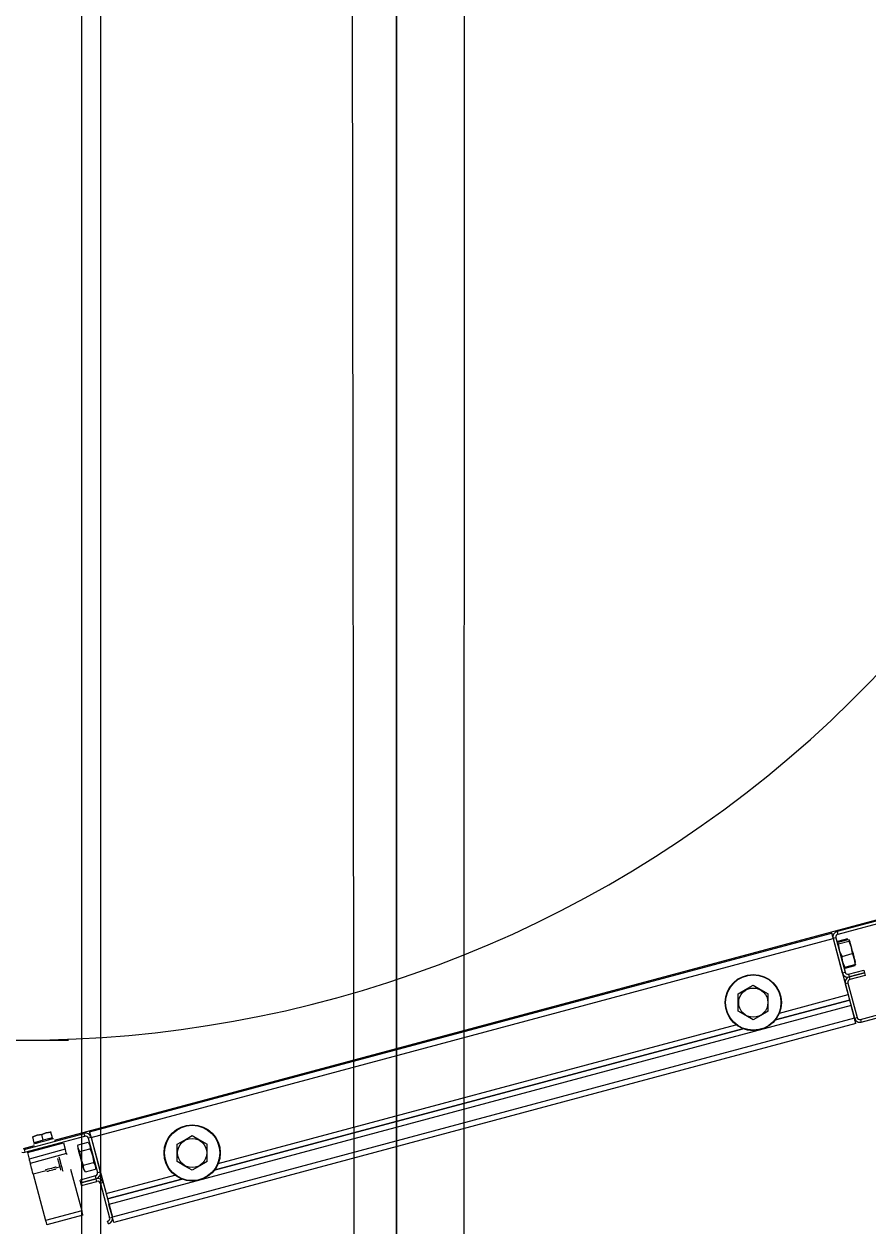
# Model space of a CAD drawing. Extents: x -264205 to -263659, y -1242401 to -1242060.
# Drawn here: x -263795.082 to -263794.654, y -1242123.417 to -1242122.807 of the extents above; entities that cross this region are included whole.
import ezdxf

# ---------------------------------------------------------------- set-up
doc = ezdxf.new("R2010")
doc.units = 0
for name, color, linetype in [('KFA_SO_10-1_PLACHTY', 7, 'Continuous'), ('KFA_SO_10-1_TRIBUNA_C_OBVOD', 7, 'Continuous'), ('OBRUBNIKY_KOMUNIKACIE_PROJEKT', 7, 'Continuous'), ('SITUACIA_DSP_2D', 7, 'Continuous')]:
    doc.layers.add(name, color=color, linetype=linetype)

msp = doc.modelspace()

# ---------------------------------------------------------------- linework, layer by layer
at = {"layer": 'KFA_SO_10-1_PLACHTY'}
for p, q in [((-263794.861, -1242132.596), (-263794.852, -1242101.601)), ((-263794.907, -1242129.078), (-263794.942, -1242101.794))]:
    msp.add_line(p, q, dxfattribs=at)
at = {"layer": 'KFA_SO_10-1_TRIBUNA_C_OBVOD'}
msp.add_lwpolyline([(-263795.284, -1242101.267), (-263795.051, -1242101.819), (-263795.059, -1242226.991), (-263795.286, -1242227.548)], dxfattribs=at)
at = {"layer": 'OBRUBNIKY_KOMUNIKACIE_PROJEKT'}
msp.add_line((-263794.89278, -1242101.38224), (-263794.89278, -1242227.38224), dxfattribs=at)
at = {"layer": 'SITUACIA_DSP_2D'}
for p, q in [((-263794.89279, -1242101.38223), (-263794.89279, -1242227.38224)), ((-263795.04279, -1242101.76909), (-263795.04281, -1242226.99542)), ((-263794.58308, -1242123.24433), (-263794.66933, -1242123.26744)), ((-263794.58271, -1242123.24571), (-263794.66897, -1242123.26882)), ((-263794.63137, -1242123.2568), (-263795.06633, -1242123.37335)), ((-263794.66933, -1242123.26744), (-263794.66897, -1242123.26882)), ((-263795.04832, -1242123.36899), (-263794.67209, -1242123.26818)), ((-263795.04758, -1242123.37174), (-263794.67135, -1242123.27093)), ((-263794.67209, -1242123.26818), (-263794.67207, -1242123.26823)), ((-263794.67207, -1242123.26823), (-263794.67203, -1242123.26839)), ((-263794.67203, -1242123.26839), (-263794.67196, -1242123.26864)), ((-263794.67196, -1242123.26864), (-263794.67187, -1242123.26899)), ((-263794.67187, -1242123.26899), (-263794.67176, -1242123.2694)), ((-263794.67176, -1242123.2694), (-263794.67163, -1242123.26988)), ((-263794.67163, -1242123.26988), (-263794.67149, -1242123.2704)), ((-263794.67149, -1242123.2704), (-263794.67135, -1242123.27093)), ((-263794.66997, -1242123.27056), (-263794.67135, -1242123.27093)), ((-263794.67135, -1242123.27093), (-263794.66373, -1242123.29938)), ((-263794.67135, -1242123.27093), (-263794.66668, -1242123.28837)), ((-263794.66997, -1242123.27056), (-263794.6653, -1242123.288)), ((-263794.669, -1242123.27338), (-263794.66893, -1242123.27297)), ((-263794.66854, -1242123.27364), (-263794.669, -1242123.27338)), ((-263794.66896, -1242123.27283), (-263794.66892, -1242123.27224)), ((-263794.66893, -1242123.27302), (-263794.66896, -1242123.27283)), ((-263794.66893, -1242123.27297), (-263794.66877, -1242123.27278)), ((-263794.66892, -1242123.27224), (-263794.66381, -1242123.27087)), ((-263794.66877, -1242123.27278), (-263794.66367, -1242123.27142)), ((-263794.66854, -1242123.27364), (-263794.66344, -1242123.27227)), ((-263794.66847, -1242123.27468), (-263794.66854, -1242123.27364)), ((-263794.66367, -1242123.27142), (-263794.66321, -1242123.27167)), ((-263794.66328, -1242123.27208), (-263794.66344, -1242123.27227)), ((-263794.66344, -1242123.27227), (-263794.66237, -1242123.2748)), ((-263794.66321, -1242123.27167), (-263794.66328, -1242123.27208)), ((-263794.66281, -1242123.27233), (-263794.66287, -1242123.27213)), ((-263794.66287, -1242123.27213), (-263794.66287, -1242123.27213)), ((-263794.66267, -1242123.27286), (-263794.66281, -1242123.27233)), ((-263794.66245, -1242123.27369), (-263794.66267, -1242123.27286)), ((-263794.66216, -1242123.27476), (-263794.66245, -1242123.27369)), ((-263794.66791, -1242123.27745), (-263794.66847, -1242123.27468)), ((-263794.66684, -1242123.27998), (-263794.66791, -1242123.27745)), ((-263794.66684, -1242123.27998), (-263794.66174, -1242123.27861)), ((-263794.66681, -1242123.28073), (-263794.66684, -1242123.27998)), ((-263794.66237, -1242123.2748), (-263794.66181, -1242123.27757)), ((-263794.66182, -1242123.27602), (-263794.66216, -1242123.27476)), ((-263794.66146, -1242123.27737), (-263794.66182, -1242123.27602)), ((-263794.66181, -1242123.27757), (-263794.66174, -1242123.27861)), ((-263794.66174, -1242123.27861), (-263794.66139, -1242123.27927)), ((-263794.66109, -1242123.27874), (-263794.66146, -1242123.27737)), ((-263794.66139, -1242123.27927), (-263794.66061, -1242123.28132)), ((-263794.66075, -1242123.28004), (-263794.66109, -1242123.27874)), ((-263794.66044, -1242123.28119), (-263794.66075, -1242123.28004)), ((-263794.66645, -1242123.28295), (-263794.66681, -1242123.28073)), ((-263794.66563, -1242123.28498), (-263794.66645, -1242123.28295)), ((-263794.66574, -1242123.28522), (-263794.6656, -1242123.28539)), ((-263794.66537, -1242123.28547), (-263794.66563, -1242123.28498)), ((-263794.6656, -1242123.28539), (-263794.66537, -1242123.28547)), ((-263794.66537, -1242123.28547), (-263794.66026, -1242123.28411)), ((-263794.66522, -1242123.28602), (-263794.66012, -1242123.28465)), ((-263794.66061, -1242123.28132), (-263794.66028, -1242123.28355)), ((-263794.66019, -1242123.28211), (-263794.66044, -1242123.28119)), ((-263794.66028, -1242123.28355), (-263794.66026, -1242123.28411)), ((-263794.66002, -1242123.28275), (-263794.66019, -1242123.28211)), ((-263794.66007, -1242123.28406), (-263794.66012, -1242123.28465)), ((-263794.66011, -1242123.28384), (-263794.66007, -1242123.28406)), ((-263794.65994, -1242123.28306), (-263794.66002, -1242123.28275)), ((-263794.65993, -1242123.28309), (-263794.65994, -1242123.28306)), ((-263794.66668, -1242123.28837), (-263794.6653, -1242123.288)), ((-263794.66356, -1242123.28901), (-263794.65576, -1242123.28692)), ((-263794.66356, -1242123.28901), (-263794.66319, -1242123.29038)), ((-263794.66319, -1242123.29038), (-263794.65539, -1242123.28829)), ((-263794.65539, -1242123.28829), (-263794.66319, -1242123.29038)), ((-263794.66319, -1242123.29038), (-263794.66282, -1242123.29176)), ((-263794.65502, -1242123.28967), (-263794.66282, -1242123.29176)), ((-263794.65741, -1242123.31195), (-263794.57115, -1242123.28883)), ((-263794.65704, -1242123.31332), (-263794.57078, -1242123.29021)), ((-263794.65576, -1242123.28692), (-263794.65539, -1242123.28829)), ((-263794.65539, -1242123.28829), (-263794.65502, -1242123.28967)), ((-263794.71942, -1242123.29903), (-263794.71568, -1242123.29686)), ((-263794.71568, -1242123.29686), (-263794.71182, -1242123.29464)), ((-263794.71182, -1242123.29464), (-263794.70808, -1242123.2968)), ((-263794.70808, -1242123.2968), (-263794.70422, -1242123.29903)), ((-263794.66383, -1242123.2935), (-263794.6652, -1242123.29387)), ((-263794.6652, -1242123.29387), (-263794.66053, -1242123.31131)), ((-263794.66383, -1242123.2935), (-263794.65915, -1242123.31094)), ((-263794.71942, -1242123.30013), (-263794.71942, -1242123.29903)), ((-263794.71942, -1242123.30401), (-263794.71942, -1242123.30013)), ((-263794.71942, -1242123.3078), (-263794.71942, -1242123.30401)), ((-263794.70422, -1242123.30013), (-263794.70422, -1242123.29903)), ((-263794.70422, -1242123.30401), (-263794.70422, -1242123.30013)), ((-263794.70422, -1242123.3078), (-263794.70422, -1242123.30401)), ((-263794.70061, -1242123.31221), (-263794.66299, -1242123.30213)), ((-263794.66299, -1242123.30213), (-263794.70061, -1242123.31221)), ((-263794.6986, -1242123.30872), (-263794.66373, -1242123.29938)), ((-263794.66225, -1242123.30488), (-263795.03848, -1242123.40569)), ((-263794.71557, -1242123.31003), (-263794.71942, -1242123.3078)), ((-263794.71182, -1242123.31219), (-263794.71557, -1242123.31003)), ((-263794.70797, -1242123.30996), (-263794.71182, -1242123.31219)), ((-263794.70422, -1242123.3078), (-263794.70797, -1242123.30996)), ((-263794.66053, -1242123.31131), (-263794.66225, -1242123.30488)), ((-263794.66053, -1242123.31131), (-263795.03676, -1242123.41212)), ((-263794.65979, -1242123.31406), (-263795.03602, -1242123.41487)), ((-263794.98508, -1242123.38843), (-263794.71713, -1242123.31664)), ((-263794.71713, -1242123.31664), (-263794.98508, -1242123.38843)), ((-263794.98306, -1242123.38494), (-263794.72062, -1242123.31462)), ((-263794.66053, -1242123.31131), (-263794.65915, -1242123.31094)), ((-263794.66039, -1242123.31184), (-263794.66053, -1242123.31131)), ((-263794.66025, -1242123.31236), (-263794.66039, -1242123.31184)), ((-263794.66012, -1242123.31284), (-263794.66025, -1242123.31236)), ((-263794.66001, -1242123.31325), (-263794.66012, -1242123.31284)), ((-263794.65992, -1242123.3136), (-263794.66001, -1242123.31325)), ((-263794.65985, -1242123.31385), (-263794.65992, -1242123.3136)), ((-263794.65981, -1242123.31401), (-263794.65985, -1242123.31385)), ((-263794.65979, -1242123.31406), (-263794.65981, -1242123.31401)), ((-263794.65741, -1242123.31195), (-263794.65704, -1242123.31332)), ((-263795.10485, -1242123.3224), (-263795.05896, -1242123.3224)), ((-263795.08153, -1242123.37789), (-263795.05107, -1242123.36973)), ((-263795.08117, -1242123.37927), (-263795.0507, -1242123.3711)), ((-263795.07715, -1242123.37149), (-263795.07721, -1242123.37127)), ((-263795.07721, -1242123.37127), (-263795.07721, -1242123.37128)), ((-263795.07489, -1242123.37064), (-263795.07715, -1242123.37149)), ((-263795.07715, -1242123.37149), (-263795.07495, -1242123.37065)), ((-263795.07636, -1242123.37444), (-263795.07715, -1242123.37149)), ((-263795.07495, -1242123.37065), (-263795.07256, -1242123.37026)), ((-263795.07256, -1242123.37026), (-263795.07489, -1242123.37064)), ((-263795.0703, -1242123.36941), (-263795.07256, -1242123.37026)), ((-263795.07256, -1242123.37026), (-263795.07036, -1242123.36943)), ((-263795.07177, -1242123.37321), (-263795.07256, -1242123.37026)), ((-263795.07036, -1242123.36943), (-263795.06797, -1242123.36903)), ((-263795.06797, -1242123.36903), (-263795.0703, -1242123.36941)), ((-263795.06797, -1242123.36903), (-263795.06803, -1242123.36881)), ((-263795.06803, -1242123.36881), (-263795.06803, -1242123.36883)), ((-263795.06718, -1242123.37198), (-263795.06797, -1242123.36903)), ((-263795.0507, -1242123.3711), (-263795.05107, -1242123.36973)), ((-263795.04832, -1242123.36899), (-263795.0483, -1242123.36904)), ((-263795.0483, -1242123.36904), (-263795.04826, -1242123.3692)), ((-263795.04826, -1242123.3692), (-263795.04819, -1242123.36945)), ((-263795.04819, -1242123.36945), (-263795.0481, -1242123.3698)), ((-263795.0481, -1242123.3698), (-263795.04799, -1242123.37021)), ((-263795.04799, -1242123.37021), (-263795.04786, -1242123.37069)), ((-263795.04786, -1242123.37069), (-263795.04772, -1242123.37121)), ((-263795.04772, -1242123.37121), (-263795.04758, -1242123.37174)), ((-263795.00014, -1242123.37309), (-263794.99629, -1242123.37086)), ((-263794.99629, -1242123.37086), (-263794.99254, -1242123.37302)), ((-263795.07642, -1242123.37606), (-263795.0819, -1242123.37752)), ((-263795.07985, -1242123.37941), (-263795.06149, -1242123.37449)), ((-263795.0767, -1242123.37502), (-263795.07652, -1242123.37497)), ((-263795.07652, -1242123.37497), (-263795.07602, -1242123.37484)), ((-263795.07177, -1242123.37321), (-263795.07636, -1242123.37444)), ((-263795.07602, -1242123.37484), (-263795.07522, -1242123.37462)), ((-263795.07522, -1242123.37462), (-263795.07417, -1242123.37434)), ((-263795.07417, -1242123.37434), (-263795.07296, -1242123.37402)), ((-263795.07296, -1242123.37402), (-263795.07165, -1242123.37367)), ((-263795.06718, -1242123.37198), (-263795.07177, -1242123.37321)), ((-263795.07165, -1242123.37367), (-263795.07034, -1242123.37332)), ((-263795.07034, -1242123.37332), (-263795.06913, -1242123.37299)), ((-263795.06913, -1242123.37299), (-263795.06808, -1242123.37271)), ((-263795.06808, -1242123.37271), (-263795.06728, -1242123.3725)), ((-263795.06728, -1242123.3725), (-263795.06677, -1242123.37236)), ((-263795.06677, -1242123.37236), (-263795.0666, -1242123.37232)), ((-263795.06149, -1242123.37449), (-263795.06061, -1242123.37779)), ((-263795.05433, -1242123.37702), (-263795.05432, -1242123.37703)), ((-263795.05432, -1242123.37703), (-263795.05426, -1242123.37729)), ((-263795.05426, -1242123.37729), (-263795.0541, -1242123.37787)), ((-263795.05418, -1242123.37605), (-263795.05414, -1242123.37546)), ((-263795.05396, -1242123.37758), (-263795.05418, -1242123.37605)), ((-263795.05414, -1242123.37546), (-263795.04903, -1242123.37409)), ((-263795.05321, -1242123.3789), (-263795.05396, -1242123.37758)), ((-263795.05321, -1242123.3789), (-263795.04811, -1242123.37754)), ((-263795.04903, -1242123.37409), (-263795.04829, -1242123.37542)), ((-263795.04758, -1242123.37174), (-263795.04895, -1242123.37211)), ((-263795.04895, -1242123.37211), (-263795.04428, -1242123.38955)), ((-263795.04829, -1242123.37542), (-263795.04806, -1242123.37695)), ((-263795.04806, -1242123.37695), (-263795.04811, -1242123.37754)), ((-263795.04811, -1242123.37754), (-263795.04771, -1242123.37837)), ((-263795.04758, -1242123.37174), (-263795.03996, -1242123.40019)), ((-263795.04758, -1242123.37174), (-263795.04291, -1242123.38918)), ((-263795.00389, -1242123.37525), (-263795.00014, -1242123.37309)), ((-263795.00389, -1242123.37635), (-263795.00389, -1242123.37525)), ((-263795.00389, -1242123.38024), (-263795.00389, -1242123.37635)), ((-263794.99254, -1242123.37302), (-263794.98869, -1242123.37525)), ((-263794.98869, -1242123.37635), (-263794.98869, -1242123.37525)), ((-263794.98869, -1242123.38024), (-263794.98869, -1242123.37635)), ((-263795.08153, -1242123.37789), (-263795.08117, -1242123.37927)), ((-263795.07985, -1242123.37941), (-263795.07896, -1242123.38271)), ((-263795.06061, -1242123.37779), (-263795.07896, -1242123.38271)), ((-263795.07896, -1242123.38271), (-263795.07885, -1242123.38314)), ((-263795.07885, -1242123.38314), (-263795.07873, -1242123.38355)), ((-263795.07873, -1242123.38355), (-263795.07863, -1242123.38393)), ((-263795.06002, -1242123.37999), (-263795.07837, -1242123.38491)), ((-263795.06439, -1242123.3824), (-263795.06439, -1242123.38239)), ((-263795.06434, -1242123.3826), (-263795.06439, -1242123.3824)), ((-263795.06421, -1242123.3831), (-263795.06434, -1242123.3826)), ((-263795.064, -1242123.38385), (-263795.06421, -1242123.3831)), ((-263795.06389, -1242123.38152), (-263795.06385, -1242123.38166)), ((-263795.06385, -1242123.38166), (-263795.06373, -1242123.38211)), ((-263795.06373, -1242123.38211), (-263795.06354, -1242123.38284)), ((-263795.06354, -1242123.38284), (-263795.06329, -1242123.38377)), ((-263795.06049, -1242123.37822), (-263795.06061, -1242123.37779)), ((-263795.06038, -1242123.37863), (-263795.06049, -1242123.37822)), ((-263795.06028, -1242123.37901), (-263795.06038, -1242123.37863)), ((-263795.06019, -1242123.37935), (-263795.06028, -1242123.37901)), ((-263795.06012, -1242123.37962), (-263795.06019, -1242123.37935)), ((-263795.06006, -1242123.37983), (-263795.06012, -1242123.37962)), ((-263795.06003, -1242123.37995), (-263795.06006, -1242123.37983)), ((-263795.06002, -1242123.37999), (-263795.06003, -1242123.37995)), ((-263795.06002, -1242123.37999), (-263795.05999, -1242123.3801)), ((-263795.05999, -1242123.3801), (-263795.05991, -1242123.38041)), ((-263795.05991, -1242123.38041), (-263795.05989, -1242123.38045)), ((-263795.0541, -1242123.37787), (-263795.05386, -1242123.37875)), ((-263795.05386, -1242123.37875), (-263795.05357, -1242123.37986)), ((-263795.05357, -1242123.37986), (-263795.05322, -1242123.38114)), ((-263795.05322, -1242123.38114), (-263795.05286, -1242123.3825)), ((-263795.05314, -1242123.37983), (-263795.05321, -1242123.3789)), ((-263795.05262, -1242123.3826), (-263795.05314, -1242123.37983)), ((-263795.05286, -1242123.3825), (-263795.05249, -1242123.38386)), ((-263795.05167, -1242123.38517), (-263795.05262, -1242123.3826)), ((-263795.04771, -1242123.37837), (-263795.04679, -1242123.38095)), ((-263795.04679, -1242123.38095), (-263795.04632, -1242123.38373)), ((-263795.00389, -1242123.38402), (-263795.00389, -1242123.38024)), ((-263794.98869, -1242123.38402), (-263794.98869, -1242123.38024)), ((-263795.07863, -1242123.38393), (-263795.07854, -1242123.38427)), ((-263795.07854, -1242123.38427), (-263795.07847, -1242123.38454)), ((-263795.07847, -1242123.38454), (-263795.07842, -1242123.38474)), ((-263795.07842, -1242123.38474), (-263795.07838, -1242123.38487)), ((-263795.07838, -1242123.38487), (-263795.07837, -1242123.38491)), ((-263795.07834, -1242123.38502), (-263795.07837, -1242123.38491)), ((-263795.07826, -1242123.38533), (-263795.07834, -1242123.38502)), ((-263795.07812, -1242123.38584), (-263795.07826, -1242123.38533)), ((-263795.07794, -1242123.38652), (-263795.07812, -1242123.38584)), ((-263795.07771, -1242123.38736), (-263795.07794, -1242123.38652)), ((-263795.07746, -1242123.38831), (-263795.07771, -1242123.38736)), ((-263795.07718, -1242123.38934), (-263795.07746, -1242123.38831)), ((-263795.0769, -1242123.39042), (-263795.07718, -1242123.38934)), ((-263795.07026, -1242123.38864), (-263795.0769, -1242123.39042)), ((-263795.07072, -1242123.38813), (-263795.07056, -1242123.38809)), ((-263795.07056, -1242123.38809), (-263795.07008, -1242123.38796)), ((-263795.07008, -1242123.38796), (-263795.06935, -1242123.38776)), ((-263795.06997, -1242123.38895), (-263795.0698, -1242123.38891)), ((-263795.0698, -1242123.38891), (-263795.06931, -1242123.38878)), ((-263795.06935, -1242123.38776), (-263795.06845, -1242123.38752)), ((-263795.06931, -1242123.38878), (-263795.06858, -1242123.38858)), ((-263795.06858, -1242123.38858), (-263795.06772, -1242123.38835)), ((-263795.06845, -1242123.38752), (-263795.06749, -1242123.38727)), ((-263795.06772, -1242123.38835), (-263795.06685, -1242123.38812)), ((-263795.06749, -1242123.38727), (-263795.0666, -1242123.38703)), ((-263795.06685, -1242123.38812), (-263795.06612, -1242123.38792)), ((-263795.0666, -1242123.38703), (-263795.06586, -1242123.38683)), ((-263795.06612, -1242123.38792), (-263795.06563, -1242123.38779)), ((-263795.06586, -1242123.38683), (-263795.06538, -1242123.3867)), ((-263795.06563, -1242123.38779), (-263795.06546, -1242123.38775)), ((-263795.06538, -1242123.3867), (-263795.06522, -1242123.38666)), ((-263795.06323, -1242123.38675), (-263795.06537, -1242123.38733)), ((-263795.06376, -1242123.38476), (-263795.064, -1242123.38385)), ((-263795.0635, -1242123.38574), (-263795.06376, -1242123.38476)), ((-263795.06324, -1242123.38668), (-263795.0635, -1242123.38574)), ((-263795.06329, -1242123.38377), (-263795.063, -1242123.38483)), ((-263795.06303, -1242123.38748), (-263795.06324, -1242123.38668)), ((-263795.06288, -1242123.38805), (-263795.06303, -1242123.38748)), ((-263795.063, -1242123.38483), (-263795.06271, -1242123.38593)), ((-263795.0628, -1242123.38834), (-263795.06288, -1242123.38805)), ((-263795.0628, -1242123.38836), (-263795.0628, -1242123.38834)), ((-263795.06271, -1242123.38593), (-263795.06243, -1242123.38695)), ((-263795.06243, -1242123.38695), (-263795.0622, -1242123.38783)), ((-263795.0622, -1242123.38783), (-263795.06203, -1242123.38846)), ((-263795.06203, -1242123.38846), (-263795.06194, -1242123.38881)), ((-263795.06194, -1242123.38881), (-263795.06192, -1242123.38886)), ((-263795.05793, -1242123.38779), (-263795.05225, -1242123.40899)), ((-263795.05249, -1242123.38386), (-263795.05215, -1242123.38514)), ((-263795.05215, -1242123.38514), (-263795.05185, -1242123.38625)), ((-263795.05185, -1242123.38625), (-263795.05162, -1242123.38713)), ((-263795.05137, -1242123.38579), (-263795.05167, -1242123.38517)), ((-263795.05162, -1242123.38713), (-263795.05146, -1242123.38772)), ((-263795.05146, -1242123.38772), (-263795.05139, -1242123.38797)), ((-263795.05141, -1242123.38638), (-263795.05137, -1242123.38579)), ((-263795.05119, -1242123.38791), (-263795.05141, -1242123.38638)), ((-263795.05139, -1242123.38797), (-263795.05139, -1242123.38798)), ((-263795.05137, -1242123.38579), (-263795.04626, -1242123.38442)), ((-263795.05045, -1242123.38924), (-263795.05119, -1242123.38791)), ((-263795.05045, -1242123.38924), (-263795.04534, -1242123.38787)), ((-263795.04632, -1242123.38373), (-263795.04626, -1242123.38442)), ((-263795.04626, -1242123.38442), (-263795.04552, -1242123.38575)), ((-263795.04552, -1242123.38575), (-263795.04529, -1242123.38728)), ((-263795.04529, -1242123.38728), (-263795.04534, -1242123.38787)), ((-263795.04428, -1242123.38955), (-263795.04291, -1242123.38918)), ((-263795.00003, -1242123.38625), (-263795.00389, -1242123.38402)), ((-263794.99629, -1242123.38841), (-263795.00003, -1242123.38625)), ((-263794.99243, -1242123.38619), (-263794.99629, -1242123.38841)), ((-263794.98869, -1242123.38402), (-263794.99243, -1242123.38619)), ((-263795.0769, -1242123.39042), (-263795.0706, -1242123.41391)), ((-263795.04529, -1242123.39129), (-263795.05309, -1242123.39338)), ((-263795.05272, -1242123.39476), (-263795.05309, -1242123.39338)), ((-263795.04492, -1242123.39267), (-263795.05272, -1242123.39476)), ((-263795.05272, -1242123.39476), (-263795.04492, -1242123.39267)), ((-263795.05235, -1242123.39613), (-263795.05272, -1242123.39476)), ((-263795.05235, -1242123.39613), (-263795.04455, -1242123.39404)), ((-263795.04492, -1242123.39267), (-263795.04529, -1242123.39129)), ((-263795.04455, -1242123.39404), (-263795.04492, -1242123.39267)), ((-263795.04143, -1242123.39468), (-263795.04281, -1242123.39505)), ((-263795.04281, -1242123.39505), (-263795.03814, -1242123.41249)), ((-263795.04143, -1242123.39468), (-263795.03676, -1242123.41212)), ((-263795.03996, -1242123.40019), (-263795.00509, -1242123.39085)), ((-263795.03922, -1242123.40294), (-263795.0016, -1242123.39286)), ((-263795.0016, -1242123.39286), (-263795.03922, -1242123.40294)), ((-263795.03676, -1242123.41212), (-263795.03848, -1242123.40569)), ((-263795.05225, -1242123.40899), (-263795.0706, -1242123.41391)), ((-263795.0706, -1242123.41391), (-263795.07049, -1242123.41434)), ((-263795.05166, -1242123.41119), (-263795.07001, -1242123.41611)), ((-263795.05213, -1242123.40942), (-263795.05225, -1242123.40899)), ((-263795.05202, -1242123.40983), (-263795.05213, -1242123.40942)), ((-263795.05192, -1242123.41021), (-263795.05202, -1242123.40983)), ((-263795.05183, -1242123.41055), (-263795.05192, -1242123.41021)), ((-263795.05176, -1242123.41082), (-263795.05183, -1242123.41055)), ((-263795.0517, -1242123.41103), (-263795.05176, -1242123.41082)), ((-263795.05167, -1242123.41115), (-263795.0517, -1242123.41103)), ((-263795.05166, -1242123.41119), (-263795.05167, -1242123.41115)), ((-263795.03814, -1242123.41249), (-263795.03676, -1242123.41212)), ((-263795.03662, -1242123.41265), (-263795.03676, -1242123.41212)), ((-263795.03648, -1242123.41317), (-263795.03662, -1242123.41265)), ((-263795.03635, -1242123.41365), (-263795.03648, -1242123.41317)), ((-263795.03624, -1242123.41406), (-263795.03635, -1242123.41365)), ((-263795.03615, -1242123.41441), (-263795.03624, -1242123.41406)), ((-263795.07049, -1242123.41434), (-263795.07037, -1242123.41475)), ((-263795.07037, -1242123.41475), (-263795.07027, -1242123.41513)), ((-263795.07027, -1242123.41513), (-263795.07018, -1242123.41547)), ((-263795.07018, -1242123.41547), (-263795.07011, -1242123.41574)), ((-263795.07011, -1242123.41574), (-263795.07006, -1242123.41594)), ((-263795.07006, -1242123.41594), (-263795.07002, -1242123.41607)), ((-263795.07002, -1242123.41607), (-263795.07001, -1242123.41611)), ((-263795.03877, -1242123.41561), (-263795.03914, -1242123.41423)), ((-263795.03608, -1242123.41466), (-263795.03615, -1242123.41441)), ((-263795.03604, -1242123.41482), (-263795.03608, -1242123.41466)), ((-263795.03602, -1242123.41487), (-263795.03604, -1242123.41482))]:
    msp.add_line(p, q, dxfattribs=at)
for centre, radius in [((-263794.71182, -1242123.30341), 0.01425), ((-263794.71182, -1242123.30341), 0.01401), ((-263794.71182, -1242123.30341), 0.00739), ((-263794.99629, -1242123.37964), 0.01425), ((-263794.99629, -1242123.37964), 0.01401), ((-263794.99629, -1242123.37964), 0.00739)]:
    msp.add_circle(centre, radius, dxfattribs=at)
for centre, radius, start, end in [((-263795.0819, -1242122.7239), 0.5985, 144.56502, 35.43498), ((-263794.6686, -1242123.27019), 0.00285, 105.00001, 195), ((-263794.6686, -1242123.27019), 0.00143, 105.00001, 195), ((-263794.66393, -1242123.28763), 0.00285, 195, 285.00001), ((-263794.66393, -1242123.28763), 0.00143, 195, 285.00001), ((-263794.66245, -1242123.29314), 0.00285, 105.00001, 195), ((-263794.66245, -1242123.29314), 0.00143, 105.00001, 195), ((-263794.65778, -1242123.31057), 0.00285, 195, 285.00001), ((-263794.65778, -1242123.31057), 0.00143, 195, 285.00001), ((-263795.05033, -1242123.37248), 0.00285, 15, 105.00001), ((-263795.05033, -1242123.37248), 0.00143, 15, 105.00001), ((-263795.07539, -1242123.37418), 0.000475, 195, 285.00001), ((-263795.06816, -1242123.37224), 0.000475, 285.00001, 15), ((-263795.0819, -1242123.37651), 0.00285, 254.99999, 285.00001), ((-263795.04566, -1242123.38991), 0.00143, 285.00001, 15), ((-263795.04566, -1242123.38991), 0.00285, 285.00001, 15), ((-263795.04418, -1242123.39542), 0.00285, 15, 105.00001), ((-263795.04418, -1242123.39542), 0.00143, 15, 105.00001), ((-263795.03951, -1242123.41286), 0.00142, 285.00001, 15), ((-263795.03951, -1242123.41286), 0.00285, 285.00001, 15)]:
    msp.add_arc(centre, radius, start, end, dxfattribs=at)

doc.saveas('drawing.dxf')
